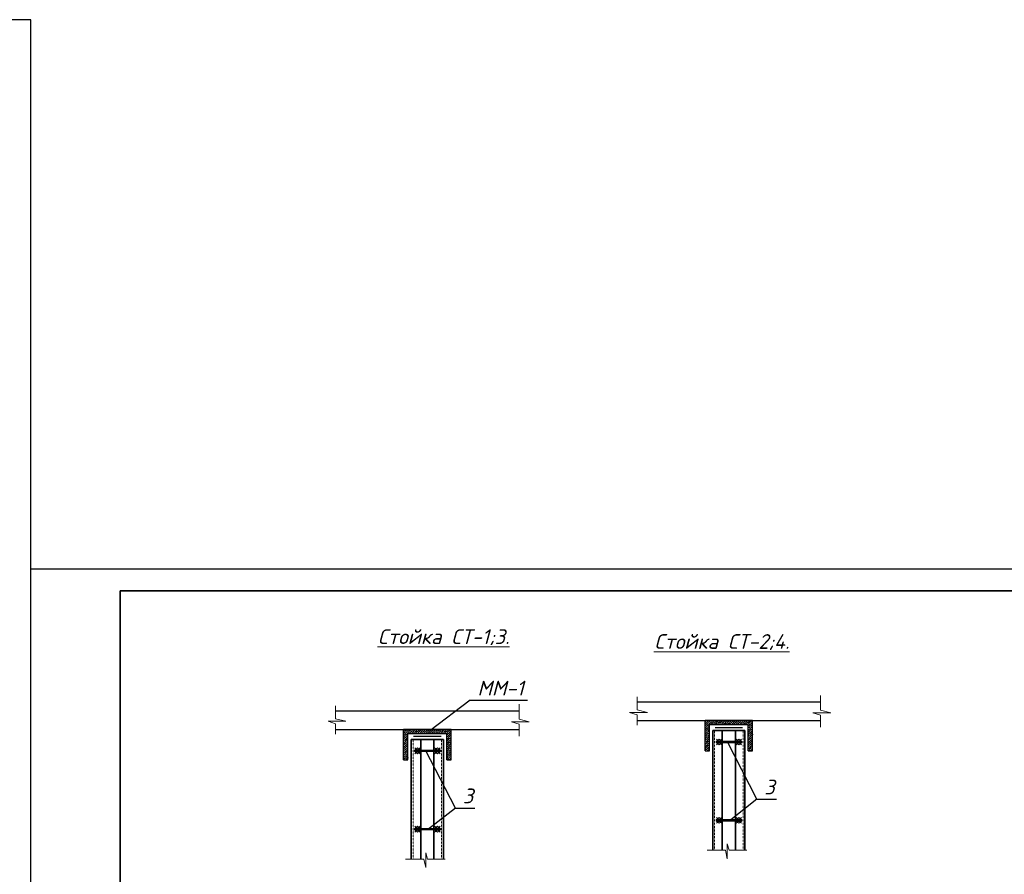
# Model space of a CAD drawing. Header units: millimetres. Extents: x -33345 to 4712671, y -3392 to 121473.
# Tile 294 of 656: x 1593706 to 1615769, y 67353 to 86501. Entities that reach past the tile are written whole.
import ezdxf

# ---------------------------------------------------------------- set-up
doc = ezdxf.new("R2010")
doc.units = ezdxf.units.MM
doc.linetypes.add('DASHED', pattern=[19.05, 12.7, -6.35])
for name, color, linetype, lineweight in [('0.25', 7, 'Continuous', 25), ('выпуска', 220, 'Continuous', 35), ('план', 7, 'Continuous', 30), ('Размер 1', 251, 'Continuous', 20)]:
    doc.layers.add(name, color=color, linetype=linetype, lineweight=lineweight)
doc.layers.add('_линия', color=7, linetype='Continuous')
doc.layers.add('Сечения', color=7, linetype='Continuous')
doc.styles.add('ISOCPEUR', font='isocpeui.ttf', dxfattribs={"height": 300})
doc.linetypes.add('TRACKS', pattern='A,3.81,[130,ltypeshp.shx,S=6.35,R=0,X=0,Y=0],3.81', length=7.62)

# ---------------------------------------------------------------- blocks, each defined once
blk = doc.blocks.new('*U282')
at = {"layer": '0.25', "color": 5, "linetype": 'Continuous', "lineweight": 25, "ltscale": 100}
blk.add_lwpolyline([(-72619, 0), (0, 0), (0, 42000), (-72619, 42000), (-72619, 0)], dxfattribs=at)
blk = doc.blocks.new('awertgre')
at = {"ltscale": 20}
blk.add_lwpolyline([(-49481172, 24226618), (-49439172, 24226618), (-49439172, 24196918), (-49481172, 24196918)], close=True, dxfattribs=at)
at = {"lineweight": 35}
blk.add_lwpolyline([(-49479172, 24226118), (-49439672, 24226118), (-49439672, 24197418), (-49479172, 24197418)], close=True, dxfattribs=at)

msp = doc.modelspace()

# ---------------------------------------------------------------- hatches: boundary and pattern name
at = {"layer": 'Сечения', "lineweight": 15}
h = msp.add_hatch(dxfattribs=at)
h.set_pattern_fill('ANSI36', color=256, scale=10.281195, style=0)
h.set_pattern_definition([(45, (-120021.77, -604769.112), (17.31145595, 63.47533847), [81.6069859, -16.3213972, 0, -16.3213972])])
h.paths.add_polyline_path([(1609870.119, 70701.855), (1609870.119, 70797.29), (1609320.655, 70797.29), (1609320.655, 70701.855)])
h.paths.add_polyline_path([(1609870.119, 70797.29), (1609870.119, 70701.855), (1610030.7, 70701.855), (1610030.7, 70119.415), (1610126.136, 70119.415), (1610126.136, 70797.29)])
h.paths.add_polyline_path([(1609320.655, 70701.855), (1609320.655, 70797.29), (1609064.638, 70797.29), (1609064.638, 70119.415), (1609160.074, 70119.415), (1609160.074, 70701.855)])
h = msp.add_hatch(dxfattribs=at)
h.set_pattern_fill('ANSI36', color=256, scale=10.281195, style=0)
h.set_pattern_definition([(45, (-126777.268, -604968.513), (17.31145595, 63.47533847), [81.6069859, -16.3213972, 0, -16.3213972])])
h.paths.add_polyline_path([(1603114.622, 70502.454), (1603114.622, 70597.89), (1602565.159, 70597.89), (1602565.159, 70502.454)])
h.paths.add_polyline_path([(1603114.622, 70597.89), (1603114.622, 70502.454), (1603275.203, 70502.454), (1603275.203, 69920.015), (1603370.639, 69920.015), (1603370.639, 70597.89)])
h.paths.add_polyline_path([(1602565.159, 70502.454), (1602565.159, 70597.89), (1602309.142, 70597.89), (1602309.142, 69920.015), (1602404.578, 69920.015), (1602404.578, 70502.454)])

# ---------------------------------------------------------------- linework, layer by layer
at = {"ltscale": 100}
for p, q in [((1603797.229, 71251.268, -1359241.5), (1602897.061, 70567.658, -1359241.5)), ((1603797.229, 71251.268, -1359241.5), (1605084.87, 71251.268, -1359241.5)), ((1610227.202, 69035.832, -1359241.5), (1609556.685, 70334.289, -1359241.5)), ((1603471.705, 68836.431, -1359241.5), (1602801.188, 70134.888, -1359241.5)), ((1603471.705, 68836.431, -1359241.5), (1602845.142, 68346.513, -1359241.5)), ((1603471.705, 68836.431, -1359241.5), (1603906.081, 68836.431, -1359241.5)), ((1610227.202, 69035.832, -1359241.5), (1609600.638, 68545.913, -1359241.5)), ((1610227.202, 69035.832, -1359241.5), (1610661.578, 69035.832, -1359241.5))]:
    msp.add_line(p, q, dxfattribs=at)
at = {"layer": 'выпуска', "color": 206}
for p, q in [((1609956.767, 70574.977, -1359241.5), (1609234.007, 70574.977, -1359241.5)), ((1609234.007, 70574.977, -1359241.5), (1609234.007, 67890.253, -1359241.5)), ((1609446.79, 70574.977, -1359241.5), (1609446.79, 67890.253, -1359241.5)), ((1609743.984, 70574.977, -1359241.5), (1609743.984, 67890.253, -1359241.5)), ((1609956.767, 70574.977, -1359241.5), (1609956.767, 67890.253, -1359241.5)), ((1603201.271, 70375.577, -1359241.5), (1602478.51, 70375.577, -1359241.5)), ((1602478.51, 70375.577, -1359241.5), (1602478.51, 67690.852, -1359241.5)), ((1602691.294, 70375.577, -1359241.5), (1602691.294, 67690.852, -1359241.5)), ((1602988.487, 70375.577, -1359241.5), (1602988.487, 67690.852, -1359241.5)), ((1603201.271, 70375.577, -1359241.5), (1603201.271, 67690.852, -1359241.5))]:
    msp.add_line(p, q, dxfattribs=at)
at = {"layer": 'выпуска', "color": 0, "linetype": 'DASHED', "lineweight": 20, "ltscale": 0.01}
for p, q in [((1609275.437, 70574.977, -1359241.5), (1609275.437, 67890.253, -1359241.5)), ((1609915.337, 70574.977, -1359241.5), (1609915.337, 67890.253, -1359241.5)), ((1602519.94, 70375.577, -1359241.5), (1602519.94, 67690.852, -1359241.5)), ((1603159.841, 70375.577, -1359241.5), (1603159.841, 67690.852, -1359241.5))]:
    msp.add_line(p, q, dxfattribs=at)
at = {"layer": 'план', "lineweight": -2}
for p, q in [((1607540.549, 71216.161, -1359241.5), (1611650.224, 71216.161, -1359241.5)), ((1600785.053, 71016.761, -1359241.5), (1604894.728, 71016.761, -1359241.5)), ((1607540.549, 70797.29, -1359241.5), (1611650.224, 70797.29, -1359241.5)), ((1600785.053, 70597.89, -1359241.5), (1604894.728, 70597.89, -1359241.5))]:
    msp.add_line(p, q, dxfattribs=at)
at = {"layer": 'Размер 1', "linetype": 'TRACKS', "lineweight": 30, "ltscale": 0.01}
for p, q in [((1609903.823, 70636.244, -1359241.5), (1609286.951, 70636.244, -1359241.5)), ((1603148.326, 70436.843, -1359241.5), (1602531.455, 70436.843, -1359241.5))]:
    msp.add_line(p, q, dxfattribs=at)
at = {"layer": 'Размер 1'}
for p, q in [((1609376.934, 70383.397, -1359241.5), (1609316.236, 70334.289, -1359241.5)), ((1609376.934, 70334.289, -1359241.5), (1609316.236, 70383.397, -1359241.5)), ((1609437.632, 70383.397, -1359241.5), (1609376.934, 70334.289, -1359241.5)), ((1609437.632, 70334.289, -1359241.5), (1609376.934, 70383.397, -1359241.5)), ((1609820.228, 70383.397, -1359241.5), (1609759.53, 70334.289, -1359241.5)), ((1609820.228, 70334.289, -1359241.5), (1609759.53, 70383.397, -1359241.5)), ((1609880.927, 70383.397, -1359241.5), (1609820.228, 70334.289, -1359241.5)), ((1609880.927, 70334.289, -1359241.5), (1609820.228, 70383.397, -1359241.5)), ((1602621.438, 70183.997, -1359241.5), (1602560.739, 70134.888, -1359241.5)), ((1602621.438, 70134.888, -1359241.5), (1602560.739, 70183.997, -1359241.5)), ((1602682.136, 70183.997, -1359241.5), (1602621.438, 70134.888, -1359241.5)), ((1602682.136, 70134.888, -1359241.5), (1602621.438, 70183.997, -1359241.5)), ((1603064.732, 70183.997, -1359241.5), (1603004.034, 70134.888, -1359241.5)), ((1603064.732, 70134.888, -1359241.5), (1603004.034, 70183.997, -1359241.5)), ((1603125.43, 70183.997, -1359241.5), (1603064.732, 70134.888, -1359241.5)), ((1603125.43, 70134.888, -1359241.5), (1603064.732, 70183.997, -1359241.5)), ((1609376.934, 70251.87, -1359241.5), (1609316.236, 70300.979, -1359241.5)), ((1609376.934, 70300.979, -1359241.5), (1609316.236, 70251.87, -1359241.5)), ((1609437.632, 70251.87, -1359241.5), (1609376.934, 70300.979, -1359241.5)), ((1609437.632, 70300.979, -1359241.5), (1609376.934, 70251.87, -1359241.5)), ((1609820.228, 70251.87, -1359241.5), (1609759.53, 70300.979, -1359241.5)), ((1609820.228, 70300.979, -1359241.5), (1609759.53, 70251.87, -1359241.5)), ((1609880.927, 70251.87, -1359241.5), (1609820.228, 70300.979, -1359241.5)), ((1609880.927, 70300.979, -1359241.5), (1609820.228, 70251.87, -1359241.5)), ((1602621.438, 70052.469, -1359241.5), (1602560.739, 70101.578, -1359241.5)), ((1602621.438, 70101.578, -1359241.5), (1602560.739, 70052.469, -1359241.5)), ((1602682.136, 70052.469, -1359241.5), (1602621.438, 70101.578, -1359241.5)), ((1602682.136, 70101.578, -1359241.5), (1602621.438, 70052.469, -1359241.5)), ((1603064.732, 70052.469, -1359241.5), (1603004.034, 70101.578, -1359241.5)), ((1603064.732, 70101.578, -1359241.5), (1603004.034, 70052.469, -1359241.5)), ((1603125.43, 70052.469, -1359241.5), (1603064.732, 70101.578, -1359241.5)), ((1603125.43, 70101.578, -1359241.5), (1603064.732, 70052.469, -1359241.5)), ((1609376.934, 68628.332, -1359241.5), (1609316.236, 68579.223, -1359241.5)), ((1609376.934, 68579.223, -1359241.5), (1609316.236, 68628.332, -1359241.5)), ((1609437.632, 68628.332, -1359241.5), (1609376.934, 68579.223, -1359241.5)), ((1609437.632, 68579.223, -1359241.5), (1609376.934, 68628.332, -1359241.5)), ((1609820.228, 68628.332, -1359241.5), (1609759.53, 68579.223, -1359241.5)), ((1609820.228, 68579.223, -1359241.5), (1609759.53, 68628.332, -1359241.5)), ((1609880.927, 68628.332, -1359241.5), (1609820.228, 68579.223, -1359241.5)), ((1609880.927, 68579.223, -1359241.5), (1609820.228, 68628.332, -1359241.5)), ((1602621.438, 68428.931, -1359241.5), (1602560.739, 68379.823, -1359241.5)), ((1602621.438, 68379.823, -1359241.5), (1602560.739, 68428.931, -1359241.5)), ((1602682.136, 68428.931, -1359241.5), (1602621.438, 68379.823, -1359241.5)), ((1602682.136, 68379.823, -1359241.5), (1602621.438, 68428.931, -1359241.5)), ((1603064.732, 68428.931, -1359241.5), (1603004.034, 68379.823, -1359241.5)), ((1603064.732, 68379.823, -1359241.5), (1603004.034, 68428.931, -1359241.5)), ((1603125.43, 68428.931, -1359241.5), (1603064.732, 68379.823, -1359241.5)), ((1603125.43, 68379.823, -1359241.5), (1603064.732, 68428.931, -1359241.5)), ((1609376.934, 68496.805, -1359241.5), (1609316.236, 68545.913, -1359241.5)), ((1609376.934, 68545.913, -1359241.5), (1609316.236, 68496.805, -1359241.5)), ((1609437.632, 68496.805, -1359241.5), (1609376.934, 68545.913, -1359241.5)), ((1609437.632, 68545.913, -1359241.5), (1609376.934, 68496.805, -1359241.5)), ((1609820.228, 68496.805, -1359241.5), (1609759.53, 68545.913, -1359241.5)), ((1609820.228, 68545.913, -1359241.5), (1609759.53, 68496.805, -1359241.5)), ((1609880.927, 68496.805, -1359241.5), (1609820.228, 68545.913, -1359241.5)), ((1609880.927, 68545.913, -1359241.5), (1609820.228, 68496.805, -1359241.5)), ((1602621.438, 68297.404, -1359241.5), (1602560.739, 68346.513, -1359241.5)), ((1602621.438, 68346.513, -1359241.5), (1602560.739, 68297.404, -1359241.5)), ((1602682.136, 68297.404, -1359241.5), (1602621.438, 68346.513, -1359241.5)), ((1602682.136, 68346.513, -1359241.5), (1602621.438, 68297.404, -1359241.5)), ((1603064.732, 68297.404, -1359241.5), (1603004.034, 68346.513, -1359241.5)), ((1603064.732, 68346.513, -1359241.5), (1603004.034, 68297.404, -1359241.5)), ((1603125.43, 68297.404, -1359241.5), (1603064.732, 68346.513, -1359241.5)), ((1603125.43, 68346.513, -1359241.5), (1603064.732, 68297.404, -1359241.5))]:
    msp.add_line(p, q, dxfattribs=at)
at = {"layer": 'Размер 1', "elevation": -1359241.5}
for points in [[(1607540.549, 71328.457), (1607540.549, 71036.788), (1607770.205, 70980.365), (1607372.35, 70980.365), (1607540.549, 70926.315), (1607540.549, 70691.271)], [(1611650.224, 71361.392), (1611650.224, 71026.992), (1611879.88, 70970.569), (1611482.025, 70970.569), (1611650.224, 70916.519), (1611650.224, 70648.197)], [(1600785.053, 71129.057), (1600785.053, 70837.388), (1601014.708, 70780.964), (1600616.854, 70780.964), (1600785.053, 70726.914), (1600785.053, 70491.87)], [(1604894.728, 71161.991), (1604894.728, 70827.592), (1605124.383, 70771.168), (1604726.529, 70771.168), (1604894.728, 70717.118), (1604894.728, 70448.796)], [(1609108.778, 67890.253), (1609519.026, 67890.253), (1609559.473, 67702.933), (1609559.473, 68033.137), (1609602.06, 67890.253), (1609995.977, 67890.253)], [(1602353.281, 67690.852), (1602763.529, 67690.852), (1602803.976, 67503.532), (1602803.976, 67833.737), (1602846.563, 67690.852), (1603240.481, 67690.852)]]:
    msp.add_lwpolyline(points, dxfattribs=at)
at = {"layer": 'Сечения'}
for p, q in [((1609064.638, 70119.415, -1359241.5), (1609064.638, 70797.29, -1359241.5)), ((1610126.136, 70797.29, -1359241.5), (1609064.638, 70797.29, -1359241.5)), ((1609160.074, 70119.415, -1359241.5), (1609160.074, 70701.855, -1359241.5)), ((1610030.7, 70701.855, -1359241.5), (1609160.074, 70701.855, -1359241.5)), ((1610030.7, 70119.415, -1359241.5), (1610030.7, 70701.855, -1359241.5)), ((1610126.136, 70119.415, -1359241.5), (1610126.136, 70797.29, -1359241.5)), ((1602309.142, 69920.015, -1359241.5), (1602309.142, 70597.89, -1359241.5)), ((1603370.639, 70597.89, -1359241.5), (1602309.142, 70597.89, -1359241.5)), ((1602404.578, 69920.015, -1359241.5), (1602404.578, 70502.454, -1359241.5)), ((1603275.203, 70502.454, -1359241.5), (1602404.578, 70502.454, -1359241.5)), ((1603275.203, 69920.015, -1359241.5), (1603275.203, 70502.454, -1359241.5)), ((1603370.639, 69920.015, -1359241.5), (1603370.639, 70597.89, -1359241.5)), ((1609064.638, 70119.415, -1359241.5), (1609160.074, 70119.415, -1359241.5)), ((1610030.7, 70119.415, -1359241.5), (1610126.136, 70119.415, -1359241.5)), ((1602309.142, 69920.015, -1359241.5), (1602404.578, 69920.015, -1359241.5)), ((1603275.203, 69920.015, -1359241.5), (1603370.639, 69920.015, -1359241.5))]:
    msp.add_line(p, q, dxfattribs=at)
at = {"layer": 'Сечения', "elevation": -1359241.5}
for points in [[(1609880.927, 70300.979), (1609316.236, 70300.979), (1609316.236, 70334.289), (1609880.927, 70334.289)], [(1603125.43, 70101.578), (1602560.739, 70101.578), (1602560.739, 70134.888), (1603125.43, 70134.888)], [(1609880.927, 68545.913), (1609316.236, 68545.913), (1609316.236, 68579.223), (1609880.927, 68579.223)], [(1603125.43, 68346.513), (1602560.739, 68346.513), (1602560.739, 68379.823), (1603125.43, 68379.823)]]:
    msp.add_lwpolyline(points, close=True, dxfattribs=at)

# ---------------------------------------------------------------- block references
at = {"layer": '0.25', "ltscale": 100, "transparency": 33554687}
msp.add_blockref('*U282', (1593956.032, 44501.326), dxfattribs=at)
at = {"layer": '_линия', "color": 18, "true_color": 0x000000}
msp.add_blockref('awertgre', (51075127.969, -24152417.108), dxfattribs=at)

# ---------------------------------------------------------------- texts
at = {"lineweight": 0, "ltscale": 20, "char_height": 330, "width": 5022.81889, "attachment_point": 1, "style": 'ISOCPEUR'}
for s, insert in [('{\\L\\C0;Cтойка CТ-1;3.}', (1601721.954, 72842.975, -1359241.5)), ('{\\L\\C0;Cтойка CТ-2;4.}', (1607919.346, 72734.357, -1359241.5))]:
    msp.add_mtext(s, dxfattribs=dict(at, insert=insert))
at = {"layer": 'Сечения', "linetype": 'Continuous', "lineweight": 20, "ltscale": 70, "char_height": 330, "width": 31438.36857, "attachment_point": 1, "style": 'ISOCPEUR'}
for s, insert in [('{\\C0;ММ-1}', (1603962.536, 71689.459, -1359241.5)), ('{\\C0;3}', (1603637.012, 69274.623, -1359241.5)), ('{\\C0;3}', (1610392.508, 69474.023, -1359241.5))]:
    msp.add_mtext(s, dxfattribs=dict(at, insert=insert))

doc.saveas('drawing.dxf')
